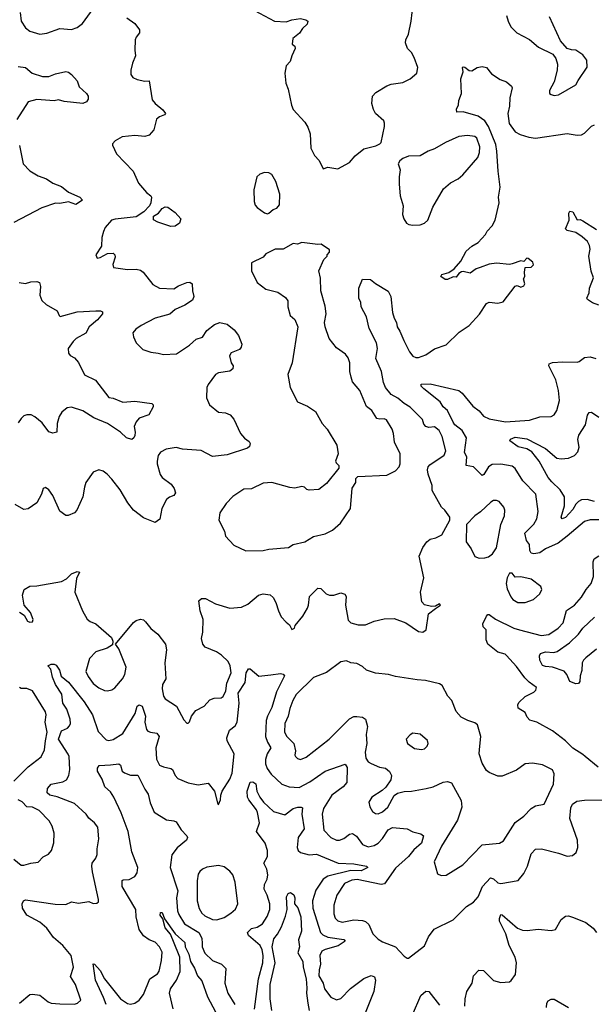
# Model space of a CAD drawing. Extents: x 1892934 to 2008621, y 567149 to 683290.
# Tile 284 of 298: x 1958646 to 1962634, y 668577 to 675406. Entities that reach past the tile are written whole.
import ezdxf

# ---------------------------------------------------------------- set-up
doc = ezdxf.new("R2010")
doc.units = 0

msp = doc.modelspace()

# ---------------------------------------------------------------- linework, layer by layer
at = {"layer": '0CON20XD'}
for points in [[(1958649.2, 675455), (1958656, 675395), (1958685, 675350), (1958716.1, 675326.1), (1958785, 675306.2), (1958835, 675312), (1958925, 675345.8), (1959005, 675337.5), (1959045, 675352.2), (1959080.9, 675379.1), (1959155, 675480)], [(1960855, 674372.5), (1960935, 674416.2), (1960975, 674461.2), (1961035, 674510), (1961118.8, 674531.2), (1961145.8, 674544.2), (1961153.8, 674555), (1961178.8, 674665), (1961178.3, 674688.3), (1961172.5, 674705), (1961116.2, 674755), (1961102.4, 674782.4), (1961090, 674825), (1961095.7, 674874.3), (1961118.7, 674901.3), (1961195, 674946.9), (1961225, 674958), (1961305, 674971.2), (1961356.7, 674995), (1961401.2, 675035), (1961409.2, 675075), (1961384.4, 675144.4), (1961365, 675178.8), (1961336.9, 675206.9), (1961323.1, 675245), (1961325.8, 675265), (1961344, 675305), (1961362.5, 675395), (1961378, 675515)], [(1959388.3, 675418.3), (1959445, 675380), (1959477.5, 675335), (1959476.7, 675315), (1959453.3, 675285), (1959446.7, 675265), (1959444, 675195), (1959449.2, 675155), (1959428, 675105), (1959416.4, 675056.4), (1959418, 675025), (1959431.2, 675005), (1959460.4, 674990.4), (1959515, 674980), (1959545, 674981.2), (1959565, 674850), (1959585, 674824.3), (1959639.8, 674779.8), (1959656.7, 674755), (1959650, 674745), (1959615, 674732.9), (1959595.6, 674715), (1959577, 674643), (1959545, 674604), (1959515, 674596), (1959445, 674601.9), (1959355.9, 674594.1), (1959307.5, 674565), (1959290, 674545), (1959290, 674535), (1959317.5, 674475), (1959433.3, 674355), (1959471.1, 674271.1), (1959526.4, 674206.4), (1959555.6, 674185), (1959560.4, 674175), (1959555.9, 674135), (1959546.1, 674115), (1959506.4, 674073.6), (1959455, 674037.5), (1959307.4, 674022.6), (1959283.8, 674015), (1959238.8, 673965), (1959226.7, 673936.7), (1959216.4, 673896.4), (1959213.3, 673835), (1959173.3, 673775), (1959183, 673753), (1959205, 673756.7), (1959255, 673783.3), (1959295, 673786.7), (1959306.7, 673775), (1959308, 673758), (1959292.3, 673707.7), (1959297.7, 673687.7), (1959395, 673672.5), (1959454.3, 673675.7), (1959485, 673668.6), (1959502.5, 673655), (1959568.8, 673568.8), (1959615, 673543.1), (1959715, 673540), (1959748.9, 673561.1), (1959805, 673584), (1959826.1, 673586.1), (1959843.8, 673575), (1959844.3, 673524.3), (1959854, 673485), (1959845, 673460), (1959792.5, 673425), (1959725, 673395.8), (1959686.8, 673363.2), (1959586.7, 673335), (1959488.8, 673285), (1959450.9, 673259.1), (1959431.2, 673235), (1959435.9, 673205.9), (1959453.8, 673165), (1959499.5, 673119.5), (1959555, 673100), (1959607.5, 673092.5), (1959645, 673083.3), (1959735, 673087.5), (1959825, 673147.5), (1959870, 673190), (1959913.8, 673205), (1959945, 673251.2), (1959998.8, 673291.2), (1960033.9, 673306.1), (1960086.7, 673295), (1960134.2, 673254.2), (1960163.8, 673215), (1960186.7, 673155), (1960183.3, 673135), (1960170.7, 673119.3), (1960112.5, 673095), (1960101.2, 673075), (1960113.3, 673025), (1960127.5, 673005), (1960126.1, 672983.9), (1960105, 672968.8), (1960025, 672955.7), (1960005, 672945.8), (1959952.9, 672875), (1959944.4, 672855), (1959942.7, 672782.7), (1959963.3, 672735), (1960025, 672683.8), (1960075, 672680), (1960106.7, 672665), (1960131.2, 672635), (1960178.8, 672535), (1960205, 672503.8), (1960239.5, 672479.5), (1960246.4, 672466.4), (1960241.2, 672445), (1960226.3, 672433.7), (1960085, 672388.9), (1959985, 672375.6), (1959905, 672418.9), (1959775, 672426.9), (1959732.1, 672437.9), (1959663.2, 672426.8), (1959623, 672407), (1959607, 672383), (1959598.8, 672345), (1959598.8, 672325), (1959621.3, 672251.3), (1959635, 672230), (1959696.2, 672185), (1959718, 672155), (1959726.2, 672125), (1959716.7, 672105), (1959685, 672094.3), (1959665, 672078), (1959631.4, 672015), (1959617.9, 671942.1), (1959585, 671918.8), (1959505, 671951.9), (1959435.4, 672005.4), (1959396.9, 672055), (1959342.5, 672145), (1959285, 672218.8), (1959253.8, 672255), (1959225, 672274), (1959195, 672283.8), (1959155, 672266.7), (1959104.6, 672195.4), (1959095.8, 672164.2), (1959083.2, 672096.8), (1959043.3, 672005), (1959025, 671986.7), (1958983, 671967), (1958965, 671967.5), (1958925, 671997.5), (1958876.2, 672105), (1958847.5, 672145), (1958825, 672162.5), (1958807.5, 672155), (1958796.7, 672115), (1958765.8, 672054.2), (1958703.6, 672013.6), (1958675, 672010), (1958615, 672043.3)], [(1960275, 675468.8), (1960415, 675395.7), (1960495, 675391.8), (1960535.6, 675405.6), (1960595, 675414.4), (1960631.2, 675405), (1960645.8, 675395), (1960640.8, 675375), (1960608.6, 675345), (1960588, 675312), (1960541.1, 675275), (1960537.5, 675235), (1960555, 675222.5), (1960558.6, 675205), (1960534.1, 675155.9), (1960523.2, 675115), (1960496.2, 675085), (1960485.5, 675035), (1960493.3, 674965), (1960508.1, 674925), (1960532.4, 674812.4), (1960545, 674783.3), (1960624.3, 674694.3), (1960645, 674660), (1960660.8, 674615), (1960665.7, 674515), (1960692.9, 674465), (1960725, 674430), (1960751.7, 674371.7), (1960785, 674384), (1960855, 674372.5)], [(1962025.8, 675435), (1962035.6, 675395.6), (1962055, 675356.7), (1962096.7, 675315), (1962185, 675268), (1962245.9, 675215.9), (1962346.1, 675166.1), (1962367.7, 675137.7), (1962378.3, 675098.3), (1962375.6, 675055), (1962355.6, 674975), (1962322.5, 674915), (1962323.8, 674895), (1962335, 674886.7), (1962355, 674881.2), (1962385, 674885.8), (1962506.4, 674953.6), (1962521.4, 674985), (1962585, 675077.5), (1962581.5, 675125), (1962555, 675162.9), (1962506.2, 675195), (1962475.7, 675195.7), (1962445.9, 675205.9), (1962400, 675260), (1962324, 675425)], [(1958635, 675081.9), (1958685, 675073.1), (1958731.2, 675035), (1958805, 675012.7), (1958848.7, 675011.3), (1958895, 675030), (1958965.8, 675045.8), (1958985, 675041.2), (1959006.2, 675025), (1959045, 674982.5), (1959059.5, 674939.5), (1959110, 674895), (1959121.2, 674875), (1959120.8, 674855), (1959108.6, 674835), (1959085, 674825.6), (1958955, 674837.6), (1958915, 674849.4), (1958885, 674842.1), (1958765, 674853.1), (1958705, 674835.8), (1958625.4, 674714.6)], [(1961531.7, 671321.7), (1961567.5, 671345), (1961560, 671355), (1961531.7, 671338.3), (1961505, 671336.7), (1961455, 671348.8), (1961437.7, 671367.7), (1961428.8, 671435), (1961450, 671535), (1961418, 671685), (1961443.8, 671745), (1961472, 671785), (1961495, 671802.5), (1961535, 671812), (1961575, 671833.8), (1961632.5, 671935), (1961632.5, 671955), (1961596.2, 672005), (1961574.5, 672024.5), (1961509.5, 672139.5), (1961507.7, 672175), (1961480.4, 672255), (1961476.8, 672285), (1961480.8, 672305), (1961491.5, 672318.5), (1961591.4, 672385), (1961602.5, 672415), (1961578.9, 672515), (1961556.9, 672556.9), (1961525, 672582.9), (1961485, 672578.6), (1961465, 672584.2), (1961451.1, 672601.1), (1961442.7, 672632.7), (1961355, 672717.5), (1961313.3, 672743.3), (1961271.3, 672781.3), (1961225, 672806.4), (1961183.8, 672855), (1961170.7, 672890.7), (1961156.3, 672965), (1961118.5, 673055), (1961128.8, 673125), (1961122.7, 673165), (1961072.5, 673265), (1961053.2, 673345), (1961016.1, 673415), (1961012.6, 673445), (1960999.4, 673475), (1960998.8, 673545), (1961025, 673606), (1961080, 673605), (1961115, 673576.2), (1961203.2, 673523.2), (1961222.9, 673485), (1961233.3, 673375), (1961244.2, 673335), (1961262.3, 673305), (1961265.8, 673275), (1961285.2, 673245), (1961311.3, 673181.3), (1961351.7, 673101.7), (1961375, 673072.9), (1961395, 673062.9), (1961415, 673062.9), (1961465, 673080.8), (1961525, 673122.9), (1961605, 673151.4), (1961695, 673239.2), (1961766, 673285), (1961837.4, 673362.6), (1961885, 673438), (1961905, 673447.5), (1961965, 673440.8), (1962001.7, 673448.3), (1962085, 673556.9), (1962098.6, 673561.4), (1962125, 673551.2), (1962145, 673558.9), (1962152.4, 673575), (1962142.1, 673607.9), (1962152.5, 673625), (1962148.6, 673655), (1962155, 673687.5), (1962195, 673688.5), (1962213.2, 673705), (1962207.9, 673725), (1962175, 673750), (1962165, 673750.8), (1962145, 673728.6), (1962125, 673733.2), (1962065, 673711.8), (1962045, 673708.8), (1961955, 673718), (1961905, 673711.3), (1961841.7, 673688.2), (1961815, 673678.2), (1961772.1, 673647.9), (1961725, 673659.7), (1961712.4, 673657.6), (1961693.7, 673646.3), (1961675, 673620), (1961655, 673622.5), (1961616.1, 673603.9), (1961600, 673605), (1961570, 673625), (1961575, 673637.5), (1961625, 673653.3), (1961661.7, 673678.3), (1961708.7, 673731.3), (1961745, 673800), (1961784, 673835), (1961828.3, 673861.7), (1961878, 673915), (1961891.2, 673938.8), (1961924.3, 673975.7), (1961945.8, 674015), (1961973.8, 674135), (1961970, 674175), (1961980, 674245), (1961966.2, 674355), (1961957.9, 674495), (1961950.1, 674540.1), (1961900, 674665), (1961875, 674703.8), (1961827.4, 674737.4), (1961725, 674767.5), (1961680, 674765), (1961676.7, 674785), (1961692, 674815), (1961694.2, 674845), (1961712.5, 674895), (1961707.5, 674995), (1961723.3, 675045), (1961720, 675075), (1961725, 675080), (1961735, 675077.5), (1961765, 675052.5), (1961785, 675050), (1961820, 675075), (1961855, 675081.2), (1961885, 675073.8), (1961920.4, 675030.4), (1961981.7, 674991.7), (1962025.5, 674975.5), (1962060, 674945), (1962063.6, 674933.6), (1962048.2, 674865), (1962045.3, 674805.3), (1962034.2, 674755), (1962042.7, 674685), (1962085, 674628.2), (1962119.3, 674609.3), (1962180.2, 674590.2), (1962225, 674583.5), (1962445, 674617.5), (1962515, 674606), (1962545, 674608), (1962565, 674618.8), (1962615, 674666.7), (1962635, 674676.7)], [(1961375, 673980), (1961425, 673984.2), (1961455.7, 673994.3), (1961478.8, 674015), (1961513.1, 674105), (1961586.9, 674233.1), (1961635, 674274.4), (1961688.1, 674301.9), (1961720.8, 674329.2), (1961825, 674449.2), (1961837.5, 674485), (1961839.5, 674525), (1961818.5, 674585), (1961805.8, 674595.8), (1961755, 674603.2), (1961694, 674596), (1961602, 674555), (1961525, 674510), (1961480, 674495), (1961425, 674461.4), (1961345, 674460), (1961305, 674443.3), (1961285, 674427.5), (1961273.3, 674405), (1961286.7, 674365), (1961278.8, 674315), (1961280, 674265), (1961287.1, 674185), (1961307.1, 674115), (1961302, 674055), (1961311.2, 674025), (1961330, 673995), (1961345.9, 673985.9), (1961375, 673980)], [(1958645, 674533.3), (1958670, 674405), (1958715, 674357.5), (1958775, 674321.8), (1958831.7, 674301.7), (1958875, 674273.1), (1958935, 674248.1), (1958985, 674208.6), (1959062.5, 674175), (1959082.5, 674155), (1959036.4, 674123.6), (1958985, 674141.5), (1958925, 674132.2), (1958895, 674134.5), (1958799.7, 674100.3), (1958605, 673998.8)], [(1960365, 674060), (1960375, 674063.3), (1960405, 674090), (1960430.5, 674099.5), (1960448.6, 674121.4), (1960452.5, 674195), (1960423.8, 674283.8), (1960395, 674331.2), (1960375, 674344), (1960345, 674346), (1960312.5, 674335), (1960291.2, 674315), (1960271.2, 674225), (1960273.3, 674145), (1960280.5, 674120.5), (1960295, 674103.3), (1960345, 674066.2), (1960365, 674060)], [(1959695, 673972.5), (1959605, 674000.9), (1959575, 674017.5), (1959575, 674044.3), (1959610, 674065), (1959635, 674097.4), (1959655, 674107.5), (1959673.3, 674105), (1959725, 674068.9), (1959763.8, 674025), (1959753.8, 673995), (1959725, 673974), (1959695, 673972.5)], [(1962665, 673426.2), (1962621.7, 673441.7), (1962587.5, 673465), (1962582.5, 673475), (1962598, 673512), (1962600.8, 673545), (1962628.1, 673615), (1962612.1, 673662.1), (1962596, 673765), (1962604.7, 673815), (1962600.5, 673839.5), (1962587.1, 673867.1), (1962550.8, 673900.8), (1962505, 673928.9), (1962445, 673944), (1962433.3, 673955), (1962458.8, 674015), (1962457.5, 674065), (1962465, 674077.5), (1962485, 674072.5), (1962515, 674017.5), (1962535, 674020), (1962555, 674011.9), (1962650, 673950)], [(1960215, 671722), (1960335, 671724.3), (1960375, 671734.3), (1960512.5, 671745), (1960545, 671765.8), (1960625, 671784), (1960685, 671821.9), (1960765, 671841.1), (1960816.7, 671865), (1960872, 671915), (1960942.5, 672015), (1960954.2, 672155.8), (1960980, 672195), (1960980, 672225), (1960991.7, 672238.3), (1961195, 672246.7), (1961255, 672278), (1961280, 672305), (1961285.5, 672325), (1961285.5, 672395), (1961246.5, 672475), (1961240.9, 672535), (1961231.1, 672565), (1961190.8, 672630.8), (1961175, 672637.7), (1961145, 672634.6), (1961125, 672641.1), (1961090.8, 672695), (1961053.8, 672723.8), (1961005.8, 672835), (1960955, 672893.3), (1960945.7, 672925.7), (1960937.1, 672965), (1960937.8, 673025), (1960925, 673060), (1960907.1, 673085), (1960845, 673130), (1960794.6, 673194.6), (1960765.7, 673275), (1960762.5, 673305), (1960772.5, 673365), (1960765, 673420), (1960736, 673525), (1960733.9, 673613.9), (1960721.2, 673665), (1960756.4, 673743.6), (1960780, 673765), (1960780, 673775), (1960797, 673793), (1960795, 673810), (1960739.3, 673849.3), (1960715, 673846.7), (1960605, 673860), (1960575, 673850), (1960545, 673853.3), (1960475, 673813.3), (1960420, 673815), (1960355, 673782.5), (1960335, 673760), (1960255, 673720), (1960253.8, 673665), (1960294.3, 673584.3), (1960355, 673537.5), (1960437.5, 673515), (1960489.7, 673479.7), (1960506, 673455), (1960508, 673415), (1960522, 673355), (1960555, 673327.5), (1960576, 673275), (1960537.1, 673025), (1960507.1, 672945), (1960522.5, 672855), (1960573.3, 672755), (1960643.8, 672725), (1960698.2, 672688.2), (1960745.8, 672605), (1960780.8, 672565), (1960846, 672455), (1960855.9, 672395.9), (1960837.5, 672345), (1960841.7, 672331.7), (1960860, 672315), (1960860, 672295), (1960775, 672190), (1960721.7, 672148.3), (1960655, 672141.9), (1960638.3, 672148.3), (1960623.6, 672163.6), (1960605, 672168.8), (1960555, 672155.8), (1960521.2, 672161.2), (1960395, 672196.9), (1960335, 672190.8), (1960255, 672153.1), (1960201.2, 672148.8), (1960125, 672098.8), (1960079.5, 672050.5), (1960033.8, 671985), (1960028.8, 671935), (1960067.7, 671857.7), (1960073.3, 671825), (1960132.3, 671762.3), (1960215, 671722)], [(1958642.1, 673582.1), (1958685, 673575.8), (1958722.1, 673587.9), (1958765, 673591.2), (1958783.8, 673583.8), (1958790, 673555), (1958785.8, 673495), (1958799.1, 673459.1), (1958830.2, 673430.2), (1958906.7, 673386.7), (1958918.8, 673355), (1958927.5, 673347.5), (1959045, 673378.9), (1959175, 673387.5), (1959206.4, 673386.4), (1959219.7, 673379.7), (1959221.2, 673365), (1959186.7, 673325), (1959128.2, 673275), (1959105, 673232.9), (1959038.8, 673195), (1959016.2, 673175), (1958983.3, 673125), (1958983.9, 673093.9), (1958996.1, 673076.1), (1959025, 673060), (1959055, 673028.8), (1959095, 672943.3), (1959172, 672905), (1959263.8, 672785), (1959295, 672780), (1959362.4, 672752.4), (1959445, 672760), (1959563, 672743), (1959572.5, 672735), (1959571.7, 672721.7), (1959542.5, 672665), (1959475, 672641.2), (1959455, 672616.7), (1959441.2, 672585), (1959447.8, 672545), (1959445, 672522.5), (1959438.8, 672505), (1959425, 672493.8), (1959386.7, 672505), (1959345, 672544.2), (1959256.2, 672605), (1959161.4, 672645), (1959085, 672692.1), (1959005, 672718.2), (1958975, 672714.5), (1958937.1, 672685), (1958920.5, 672655), (1958906.2, 672605), (1958903.3, 672545), (1958875, 672537.5), (1958847, 672547), (1958800.7, 672610.7), (1958751.7, 672651.7), (1958724.5, 672664.5), (1958695.5, 672665.5), (1958675, 672658.5), (1958655, 672640.9), (1958635, 672610)], [(1962665, 671938.2), (1962605, 671937.9), (1962565, 671925.5), (1962445.2, 671824.8), (1962384.2, 671775.8), (1962295.7, 671735), (1962255, 671708.8), (1962215, 671700.4), (1962195.4, 671705.4), (1962186.2, 671725), (1962183.5, 671765), (1962164.4, 671795), (1962152.9, 671845), (1962213.5, 671906.5), (1962234.6, 671945), (1962245.5, 671995), (1962227.8, 672115), (1962138, 672208), (1962085, 672293.3), (1962065, 672309.2), (1961985, 672324.3), (1961925, 672321.1), (1961900.6, 672305), (1961868.3, 672251.7), (1961855, 672245.8), (1961795.7, 672305.7), (1961743.7, 672313.7), (1961749.7, 672375), (1961734.1, 672405), (1961747.5, 672505), (1961717, 672557), (1961666.5, 672596.5), (1961653.7, 672613.7), (1961615.4, 672695), (1961585, 672720.6), (1961565, 672755.6), (1961452, 672845), (1961433.3, 672865), (1961432.5, 672877.5), (1961495, 672879.6), (1961693.6, 672833.6), (1961716.2, 672815), (1961792, 672725), (1961835, 672692.2), (1961865, 672656.9), (1961905, 672636.7), (1962017.2, 672617.2), (1962185, 672627.5), (1962255, 672650.6), (1962335, 672653.8), (1962355.7, 672664.3), (1962374.3, 672695.7), (1962392.5, 672765), (1962384.5, 672835), (1962367.7, 672907.7), (1962318.6, 673005), (1962321.8, 673018.2), (1962345, 673028.1), (1962415, 673033.3), (1962515, 673030), (1962530, 673035), (1962565, 673063.8), (1962605, 673068.8), (1962645, 673055.8)], [(1962635, 672063.7), (1962585, 672077.1), (1962545, 672076.1), (1962525, 672065.4), (1962504.8, 672045.2), (1962485, 672008.9), (1962435, 671954), (1962410, 671945), (1962404.6, 671955), (1962426.2, 672035), (1962427.6, 672097.6), (1962397.5, 672145), (1962339.6, 672199.6), (1962315, 672231.1), (1962251.9, 672345), (1962199.7, 672409.7), (1962165, 672430.5), (1962105, 672443.1), (1962048.8, 672485), (1962052.4, 672497.6), (1962085, 672510.6), (1962165, 672499.7), (1962295, 672432.7), (1962375, 672364.6), (1962405, 672360.5), (1962455, 672364.4), (1962497.6, 672382.4), (1962520.3, 672409.7), (1962528.2, 672441.8), (1962520.6, 672495), (1962526.3, 672523.7), (1962573, 672597), (1962586.2, 672663.8), (1962598.3, 672681.7), (1962615, 672684.4), (1962665, 672649.1)], [(1961835, 671671.2), (1961875, 671674.2), (1961899.7, 671680.3), (1961928.6, 671701.4), (1961955, 671742.5), (1961985.6, 671905), (1962011.2, 671965), (1962012.5, 672005), (1962006.7, 672025), (1961973.4, 672063.4), (1961955, 672071.1), (1961935, 672071.9), (1961915, 672060.6), (1961845, 671992.5), (1961804, 671965), (1961746.2, 671905), (1961744.1, 671784.1), (1961780, 671735), (1961805, 671683.3), (1961835, 671671.2)], [(1962661.4, 670221.4), (1962570.8, 670295), (1962555, 670310.8), (1962485, 670354), (1962433.8, 670405), (1962343.8, 670475), (1962235, 670534), (1962187.3, 670547.3), (1962168.3, 670568.3), (1962155, 670600), (1962105, 670631.2), (1962103.1, 670655), (1962109.2, 670670.8), (1962155, 670711.2), (1962215, 670741.2), (1962228, 670755), (1962232, 670775), (1962181.1, 670811.1), (1962151.4, 670841.4), (1962095, 670920.6), (1962025, 670997.1), (1962015, 671005.6), (1961965, 671020.4), (1961895.7, 671075), (1961882.5, 671105), (1961884.3, 671174.3), (1961863.8, 671195), (1961860, 671215), (1961885, 671270), (1961895, 671280), (1961905, 671280), (1961948.3, 671248.3), (1962075, 671185.3), (1962115.2, 671174.7), (1962265, 671134.6), (1962318.3, 671141.7), (1962384.4, 671185), (1962416.9, 671223.1), (1962440.9, 671309.1), (1962497.8, 671345), (1962545, 671400), (1962578.8, 671455), (1962612.2, 671495), (1962629.4, 671545), (1962626, 671645), (1962633.7, 671666.3), (1962665, 671687.3)], [(1958645, 671297.5), (1958676, 671276), (1958700, 671235), (1958715, 671227.5), (1958735, 671230), (1958740, 671245), (1958720, 671295), (1958676.7, 671345), (1958665.8, 671415), (1958676.2, 671455), (1958715, 671477.5), (1958765, 671479.2), (1958935, 671509.2), (1958971.7, 671528.3), (1959006.4, 671563.6), (1959045, 671580), (1959060, 671575), (1959040.8, 671529.2), (1959028.1, 671435), (1959081.1, 671305), (1959115, 671249.2), (1959135, 671232.9), (1959175, 671215.8), (1959282, 671122), (1959293.3, 671095), (1959289.3, 671070.7), (1959253.5, 671046.5), (1959175, 671020.9), (1959130.6, 670975), (1959105.7, 670885), (1959120.6, 670850.6), (1959155, 670802.9), (1959195, 670772.5), (1959235, 670754.2), (1959255, 670752), (1959285, 670758.8), (1959305, 670771.2), (1959359.4, 670835), (1959374.5, 670865.5), (1959385.6, 670915), (1959333.6, 671043.6), (1959310, 671075), (1959435, 671226), (1959455, 671240), (1959485, 671248.8), (1959505, 671243.3), (1959520, 671230), (1959555, 671184.2), (1959604, 671145), (1959657.1, 671075), (1959665.6, 671035), (1959653.3, 670945), (1959660.9, 670835), (1959638.1, 670795), (1959635.5, 670765), (1959644.6, 670714.6), (1959654.4, 670695), (1959735, 670643.9), (1959785, 670551.2), (1959805, 670526.7), (1959815, 670526.7), (1959825, 670536.7), (1959838.5, 670575), (1959868.1, 670615), (1959925.8, 670644.2), (1959965, 670690), (1959995, 670701.5), (1960045, 670703.8), (1960058, 670712), (1960077.6, 670752.4), (1960082.9, 670805), (1960113.3, 670875), (1960106.2, 670925), (1960091.9, 670955), (1960047.6, 670997.6), (1960012.1, 671022.1), (1959933.8, 671055), (1959916.2, 671075), (1959906.7, 671115), (1959917, 671157), (1959918.1, 671245), (1959898.6, 671305), (1959890, 671375), (1959907.7, 671392.3), (1959935, 671391.4), (1960005, 671355.6), (1960105, 671325.6), (1960185, 671332.5), (1960228.1, 671351.9), (1960302.5, 671415), (1960336.1, 671423.9), (1960385, 671416.7), (1960405, 671397.5), (1960424.2, 671364.2), (1960442, 671305), (1960461.2, 671265), (1960495, 671226.7), (1960519.3, 671209.3), (1960535, 671177.5), (1960552.5, 671185), (1960557.5, 671205), (1960611.7, 671268.3), (1960642.9, 671325), (1960651.4, 671345), (1960656.2, 671405), (1960715, 671463.8), (1960735, 671462), (1960773.3, 671423.2), (1960795, 671413.8), (1960826.2, 671413.8), (1960875, 671430.8), (1960901.7, 671421.7), (1960911.2, 671405), (1960906.7, 671345), (1960925, 671242.5), (1960945, 671223.8), (1960995, 671208.8), (1961045, 671209.2), (1961105, 671234), (1961175, 671251.2), (1961245, 671252), (1961325, 671224), (1961415, 671163.3), (1961445, 671157.5), (1961466.7, 671175), (1961484.2, 671285.8), (1961531.7, 671321.7)], [(1962104.1, 671364.1), (1962155, 671364.2), (1962212.5, 671385), (1962255.9, 671424.1), (1962270, 671455), (1962262.5, 671475), (1962195, 671526.2), (1962125, 671542), (1962085, 671540), (1962065, 671567.5), (1962045, 671567.5), (1962028.8, 671535), (1962022.9, 671495), (1962028.6, 671458.6), (1962055, 671402.5), (1962067.5, 671385), (1962104.1, 671364.1)], [(1962650.4, 671039.6), (1962575, 670981.1), (1962558.6, 670965), (1962550, 670945), (1962548.2, 670891.8), (1962535.8, 670855), (1962533.8, 670815), (1962525, 670803.3), (1962505, 670798.8), (1962465, 670816.2), (1962444.4, 670865), (1962425, 670886.9), (1962345, 670916.2), (1962295, 670919.6), (1962275, 670927.5), (1962256, 670965), (1962254, 670995), (1962260, 671010), (1962295, 671021.1), (1962352.2, 671017.8), (1962376, 671024), (1962462.5, 671085), (1962525, 671144.6), (1962554.2, 671185.8), (1962635, 671262.9)], [(1958925, 668581.5), (1959025, 668578), (1959047.5, 668585), (1959070, 668605), (1959033.6, 668715), (1958999.1, 668769.1), (1959018.8, 668835), (1959004, 668915), (1958945, 668985.3), (1958880.1, 669040.1), (1958835.2, 669105.2), (1958785, 669146.2), (1958695, 669196.2), (1958664.2, 669245), (1958663.8, 669275), (1958672.5, 669295), (1958685, 669301.2), (1958892, 669272), (1958965, 669270.6), (1959005, 669288.8), (1959055, 669278.8), (1959125, 669290), (1959155, 669277.5), (1959181.7, 669278.3), (1959191.7, 669288.3), (1959193.3, 669305), (1959151.5, 669495), (1959145.6, 669535), (1959149.2, 669555), (1959175, 669590), (1959184.3, 669615.7), (1959183.1, 669655), (1959194, 669725), (1959188, 669805), (1959165, 669836.2), (1959125, 669868), (1959106.7, 669896.7), (1959025, 669969.1), (1958906.4, 670016.4), (1958855, 670028.6), (1958836, 670045), (1958839.2, 670075), (1958865.3, 670104.7), (1958945, 670119.1), (1958970.5, 670135), (1958986.9, 670165), (1958994.6, 670205), (1958989.2, 670295), (1958983.1, 670313.1), (1958914.4, 670415), (1958935, 670473.1), (1958977.3, 670492.7), (1958991.9, 670508.1), (1958997.5, 670525), (1958995.3, 670555.3), (1958973.2, 670623.2), (1958945.3, 670665), (1958938.6, 670728.6), (1958894.6, 670795), (1958873.1, 670845), (1958861.7, 670901.7), (1958840, 670925), (1958864.3, 670935.7), (1958885.7, 670935.7), (1958898.6, 670928.6), (1958922.2, 670895), (1958933.8, 670853.8), (1958985, 670810.5), (1959092.2, 670675), (1959150.4, 670585), (1959189.7, 670469.7), (1959245, 670411.9), (1959265, 670407.8), (1959295, 670413.3), (1959362.7, 670455), (1959446.4, 670593.6), (1959460.6, 670645), (1959475, 670654.3), (1959495, 670645.8), (1959517.8, 670575), (1959514.3, 670534.3), (1959525, 670484), (1959535, 670471.4), (1959553.6, 670463.6), (1959597, 670457), (1959614.2, 670435), (1959590.5, 670355), (1959596.4, 670276.4), (1959616.7, 670236.7), (1959643.6, 670223.6), (1959695, 670212.5), (1959705.8, 670205), (1959724.6, 670164.6), (1959743.8, 670143.8), (1959815, 670113.5), (1959885, 670100), (1959955, 670112), (1959998, 670055), (1960020, 669965), (1960025, 669962.5), (1960040, 669995), (1960041.7, 670028.3), (1960052, 670055), (1960105, 670139.5), (1960120.7, 670179.3), (1960133.4, 670313.4), (1960086.7, 670405), (1960084.4, 670425), (1960101.4, 670478.6), (1960141.2, 670508.8), (1960155.3, 670534.7), (1960168.8, 670665), (1960163.1, 670735), (1960209.9, 670810.1), (1960217.9, 670875), (1960235, 670903.8), (1960245, 670903.8), (1960305, 670852.9), (1960387.9, 670862.1), (1960455, 670871.2), (1960475, 670867.5), (1960483.3, 670855), (1960428.8, 670745), (1960396.3, 670635), (1960364.8, 670575.2), (1960355.8, 670545), (1960352.5, 670435), (1960365.3, 670395), (1960388.2, 670355), (1960362.4, 670315), (1960350.8, 670275), (1960351.3, 670245), (1960363.7, 670213.7), (1960392.3, 670172.3), (1960464.3, 670104.3), (1960515, 670086.5), (1960585, 670080.4), (1960659.4, 670120.6), (1960765, 670193.8), (1960905, 670243.8), (1960919.1, 670219.1), (1960915.6, 670115), (1960891.9, 670085), (1960812.6, 670027.4), (1960753.5, 669935), (1960745.5, 669895), (1960757.8, 669785), (1960805, 669733.6), (1960845, 669716.7), (1960865.7, 669715.7), (1960895, 669727.5), (1960935, 669758.2), (1960955, 669762.1), (1960982.4, 669742.4), (1961025.7, 669685), (1961065, 669670), (1961105, 669677.5), (1961134.5, 669695), (1961165, 669726.2), (1961202.2, 669787.8), (1961233.1, 669803.1), (1961335, 669794.4), (1961375, 669774.3), (1961429.1, 669759.1), (1961448.8, 669745), (1961433.6, 669695), (1961381.7, 669648.3), (1961345, 669601.8), (1961255, 669520.4), (1961177.4, 669412.6), (1961155, 669408.9), (1960987.9, 669442.1), (1960952.2, 669437.8), (1960900, 669415), (1960848.1, 669335), (1960827.3, 669265), (1960825.6, 669205), (1960835.8, 669175), (1960855, 669156), (1960885, 669148.1), (1960966.1, 669163.9), (1961025, 669158.7), (1961045, 669151.3), (1961069.8, 669129.8), (1961097.1, 669065), (1961135, 669028.1), (1961165, 669009.4), (1961253.8, 668975), (1961315, 668910), (1961335, 668896.7), (1961345, 668896.7), (1961456.4, 668983.6), (1961482.9, 669045), (1961521.7, 669098.3), (1961655, 669162.5), (1961746.2, 669255), (1961795, 669286.2), (1961827, 669323), (1961858.1, 669395), (1961914, 669455), (1961935, 669447.5), (1961965, 669420), (1961985, 669415.7), (1962105, 669435.8), (1962145, 669483.8), (1962171.1, 669535), (1962195, 669620), (1962225, 669652.9), (1962267.5, 669655), (1962385, 669626), (1962446.1, 669603.9), (1962481.7, 669608.3), (1962508.8, 669631.2), (1962520, 669665), (1962518.1, 669715), (1962465.3, 669865), (1962470.9, 669939.1), (1962482.1, 669965), (1962512, 669985), (1962565, 669993.8), (1962702.5, 669995)], [(1961571.7, 669471.7), (1961605, 669474), (1961722.5, 669545), (1961855, 669682.9), (1961975, 669694.4), (1962005, 669710), (1962085, 669838), (1962145, 669882), (1962195, 669935.7), (1962225, 669952.9), (1962285.5, 669964.5), (1962352, 670105), (1962355.8, 670175), (1962345, 670203.8), (1962275, 670237.1), (1962205, 670250), (1962155, 670245.7), (1962095, 670200), (1961995, 670160), (1961965, 670158.6), (1961905, 670184), (1961885, 670198), (1961855, 670250), (1961835.5, 670315), (1961836.9, 670345), (1961845.6, 670435), (1961822.5, 670515), (1961805, 670530), (1961755.7, 670545.7), (1961709.3, 670569.3), (1961675, 670608.8), (1961645, 670684.2), (1961616.9, 670715), (1961577.3, 670787.3), (1961560.5, 670800.5), (1961463.6, 670823.6), (1961405, 670826.7), (1961255, 670851.5), (1961205, 670865.7), (1961115, 670874.4), (1961053.3, 670895), (1961025, 670920), (1960985, 670940), (1960944.5, 670944.5), (1960915, 670960), (1960875, 670952), (1960775, 670878), (1960685, 670844.3), (1960565.4, 670725), (1960541.2, 670685), (1960520.5, 670629.5), (1960508.5, 670575), (1960485.5, 670525), (1960484.5, 670465), (1960500, 670435), (1960547.9, 670385), (1960560.5, 670335), (1960556.2, 670305), (1960561.2, 670295), (1960575, 670281.2), (1960595, 670275.8), (1960635, 670290.8), (1960794.4, 670415), (1960935, 670557.8), (1960965, 670572.2), (1960985, 670574.4), (1961025, 670568.9), (1961045.3, 670555.3), (1961060.5, 670505), (1961051.3, 670448.7), (1961055.6, 670385), (1961044.4, 670325), (1961047.8, 670285), (1961065, 670260), (1961085, 670246.5), (1961142.7, 670222.7), (1961185, 670215.6), (1961212, 670192), (1961227.1, 670165), (1961221.4, 670135), (1961186.3, 670083.7), (1961160.9, 670059.1), (1961089.2, 670015), (1961069.5, 669979.5), (1961077, 669947), (1961094, 669915), (1961115, 669900.8), (1961135, 669897.5), (1961165, 669911.9), (1961201.9, 669945), (1961245.6, 670024.4), (1961268.3, 670041.7), (1961315, 670053.1), (1961365, 670054.5), (1961466.9, 670073.1), (1961515, 670085.6), (1961585, 670118.1), (1961615, 670121.4), (1961643.2, 670113.2), (1961710.7, 669990.7), (1961714.5, 669945), (1961684.5, 669855), (1961572.7, 669675), (1961521.9, 669565), (1961545, 669482.5), (1961571.7, 669471.7)], [(1958604.1, 670125.9), (1958705.4, 670224.6), (1958795, 670294), (1958818.6, 670341.4), (1958824.6, 670405), (1958835.3, 670465), (1958821.5, 670535), (1958828.9, 670585), (1958825.8, 670605.8), (1958735, 670751.1), (1958695, 670767.1), (1958655, 670767.5), (1958644.4, 670774.4)], [(1961435, 670343.8), (1961455, 670350), (1961473.6, 670366.4), (1961480, 670385), (1961475.8, 670405.8), (1961425, 670450), (1961375, 670456.7), (1961355, 670446.7), (1961327.5, 670415), (1961336.7, 670385), (1961385, 670351.2), (1961435, 670343.8)], [(1959245.2, 668575), (1959228.1, 668625), (1959172.7, 668745), (1959155, 668857.5), (1959165, 668856.7), (1959205, 668811.1), (1959233.3, 668755), (1959345, 668615.4), (1959395, 668583.1), (1959415, 668578.2), (1959444.5, 668585.5), (1959474.5, 668605.5), (1959505, 668644.2), (1959548.1, 668755), (1959601.1, 668788.9), (1959613.8, 668806.2), (1959629.4, 668880.6), (1959635, 668940), (1959615, 668976.2), (1959585, 669008), (1959545, 669024.2), (1959505, 669053.1), (1959474.7, 669095), (1959454.6, 669185), (1959450.9, 669235), (1959356.9, 669395), (1959358, 669435), (1959365, 669440.8), (1959405, 669443.8), (1959445, 669462.5), (1959461.7, 669488.3), (1959465.9, 669525), (1959424.6, 669635), (1959398.4, 669775), (1959351.2, 669905), (1959298.1, 670015), (1959275, 670050), (1959235.8, 670085.8), (1959218, 670138), (1959185.8, 670195), (1959186.2, 670215), (1959196.4, 670233.6), (1959275, 670238.8)], [(1959275, 670238.8), (1959335, 670245.8), (1959345.6, 670235.6), (1959356.9, 670195), (1959372.1, 670182.1), (1959415, 670167.1), (1959465, 670165.5), (1959515, 670068.5), (1959538.6, 670035), (1959551.6, 669975), (1959578.7, 669908.7), (1959665, 669856), (1959715, 669850), (1959732.3, 669842.3), (1959766.6, 669786.6), (1959806, 669745), (1959810, 669735), (1959803.8, 669715), (1959738, 669662), (1959702.8, 669615), (1959689.1, 669525), (1959742.9, 669365), (1959734.7, 669315), (1959742, 669225), (1959749.7, 669199.7), (1959790.4, 669135), (1959888.8, 669075), (1959910.5, 669035), (1959911.8, 668998.2), (1959911.5, 668975), (1959931.1, 668931.1), (1959985, 668882.2), (1960047.1, 668855), (1960077.3, 668825), (1960070.4, 668725), (1960091.5, 668655), (1960138.9, 668575)], [(1960276.3, 668543.7), (1960304, 668754), (1960333.3, 668865), (1960335.3, 668915), (1960328, 668955), (1960313.8, 668985), (1960234.8, 669054.8), (1960226.5, 669075), (1960255, 669103.8), (1960295, 669112.7), (1960331.4, 669135), (1960363.8, 669186.2), (1960381.8, 669235), (1960383.1, 669275), (1960362.9, 669335), (1960342.2, 669375), (1960345, 669407.1), (1960364.6, 669445), (1960367.5, 669475), (1960360.8, 669515), (1960339.6, 669555), (1960365, 669602.5), (1960366.9, 669645), (1960350.4, 669695), (1960289.1, 669775), (1960310.7, 669835), (1960296.9, 669906.9), (1960289.4, 669925), (1960235.6, 669995), (1960227.8, 670015), (1960225.7, 670055), (1960245, 670117.5), (1960265, 670120), (1960285, 670106), (1960291.9, 670055), (1960312.9, 670015), (1960338.6, 669978.6), (1960408, 669915), (1960485, 669890.8), (1960544.6, 669935.4), (1960575.4, 669945.4), (1960600, 669945), (1960609.2, 669939.2), (1960604.2, 669895), (1960620.4, 669795), (1960578.9, 669735), (1960572.2, 669665), (1960579.2, 669645), (1960595, 669630.8), (1960654.5, 669614.5), (1960705, 669618.2), (1960856.2, 669556.2), (1960965, 669552.5), (1961052.5, 669535), (1961063.3, 669525), (1961015, 669503.7), (1960945, 669506.1), (1960785, 669467), (1960752.3, 669445), (1960700.7, 669369.3), (1960678.2, 669295), (1960679.4, 669245), (1960733.8, 669075), (1960750, 669060), (1960785, 669042.6), (1960895, 669027.3), (1960904, 669015), (1960856.2, 668983.8), (1960765, 668957.1), (1960743.6, 668945), (1960730, 668915), (1960733.3, 668855), (1960725.4, 668815.4), (1960722.5, 668775), (1960751.5, 668725), (1960760.6, 668685), (1960805, 668625.8), (1960845, 668607.8), (1960875, 668616.9), (1960942, 668688), (1961035, 668757.3), (1961085, 668776.7), (1961108.5, 668768.5), (1961115.6, 668745), (1961104.1, 668665.9), (1961038.2, 668505)], [(1958605, 669582.9), (1958655, 669541.2), (1958675, 669541.2), (1958723.3, 669556.7), (1958775, 669562.5), (1958809.7, 669600.3), (1958845, 669618.8), (1958865.5, 669644.5), (1958882.7, 669697.3), (1958884.3, 669765), (1958871.7, 669811.7), (1958849.3, 669849.3), (1958780.5, 669920.5), (1958735, 669944.3), (1958695, 669946.9), (1958661.8, 669981.8), (1958635, 669994.6)], [(1960015, 669163.9), (1960065, 669180), (1960111.5, 669208.5), (1960143.6, 669236.4), (1960159.2, 669275), (1960141.5, 669425), (1960125.6, 669475), (1960105, 669500), (1960065, 669530.8), (1960025, 669540), (1959945, 669527.5), (1959915, 669514.4), (1959895, 669497.5), (1959885, 669478.8), (1959877, 669433), (1959877.8, 669295), (1959891.2, 669241.2), (1959909.6, 669209.6), (1959931.4, 669191.4), (1959985, 669166.1), (1960015, 669163.9)], [(1960396, 668535), (1960385.1, 668615), (1960384.8, 668715), (1960418.4, 668865), (1960398.2, 668975), (1960409.3, 669030.7), (1960436.3, 669063.7), (1960463.7, 669115), (1960490.4, 669189.6), (1960501.9, 669235), (1960498.3, 669321.7), (1960510, 669345), (1960525, 669353.3), (1960547.6, 669337.6), (1960554.4, 669315), (1960553.1, 669275), (1960575.5, 669245.5), (1960596.4, 669185), (1960601.4, 669085), (1960579.8, 669025), (1960588.5, 668975), (1960576.8, 668935), (1960610, 668875), (1960613.3, 668835), (1960634.3, 668755), (1960639.8, 668689.8), (1960636.4, 668655), (1960644.8, 668584.8), (1960655.3, 668535)], [(1959710.8, 668545), (1959686.2, 668655), (1959692.9, 668685), (1959735.2, 668744.9), (1959759.1, 668805), (1959756.4, 668903.6), (1959748.3, 668928.3), (1959693.2, 669063.2), (1959655, 669108), (1959639.5, 669169.5), (1959620, 669195), (1959622, 669215), (1959635, 669213.8), (1959650.8, 669170.8), (1959725.7, 669065.7), (1959791.2, 669005), (1959794.8, 668975), (1959818.7, 668925), (1959831, 668875), (1959858.6, 668828.6), (1959879.7, 668775), (1959909.9, 668739.9), (1959949, 668629), (1960004.1, 668525)], [(1961736.1, 668563.9), (1961736.7, 668615), (1961750, 668665), (1961785.9, 668724.1), (1961796.7, 668775), (1961832.5, 668815), (1961865, 668811.2), (1961935, 668742), (1961985, 668729.2), (1962045, 668734), (1962057.7, 668742.3), (1962086.8, 668783.2), (1962094.4, 668865.6), (1962084.4, 668905), (1962044.3, 668984.3), (1962019.8, 669065), (1961975.5, 669155), (1961975, 669172.5), (1961985, 669200), (1961995, 669198.8), (1962101.4, 669105), (1962135, 669090.5), (1962168.3, 669088.3), (1962245, 669099.2), (1962335, 669090), (1962364.1, 669095.9), (1962404.2, 669165.8), (1962435, 669188.8), (1962455, 669190), (1962489.7, 669179.7), (1962576, 669145), (1962626.7, 669105), (1962648.8, 669075)], [(1958645, 668585.5), (1958715, 668644.4), (1958735, 668647.9), (1958785, 668640.5), (1958844.3, 668595), (1958865, 668586.2), (1958925, 668581.5)], [(1961372.1, 668505), (1961431, 668639), (1961465, 668667.8), (1961485, 668665.7), (1961560.3, 668570.3)], [(1962301.7, 668555), (1962304.7, 668585.3), (1962315, 668601.4), (1962335, 668612.5), (1962355, 668612), (1962455.8, 668555.8)]]:
    msp.add_lwpolyline(points, dxfattribs=at)

doc.saveas('drawing.dxf')
